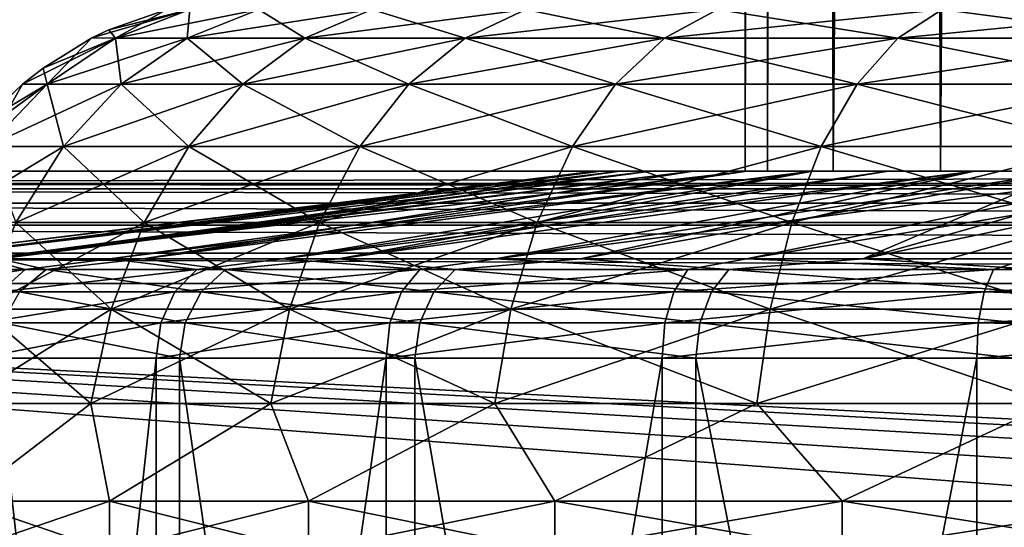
# Model space of a CAD drawing. Header units: metres. Extents: x -109 to 109, y -917 to 389.
# Tile 477 of 656: x -20.24 to -10.41, y -393.55 to -388.49. Entities that reach past the tile are written whole.
import ezdxf

# ---------------------------------------------------------------- set-up
doc = ezdxf.new("R2010")
doc.units = ezdxf.units.M
doc.layers.add('solid_24503124_XXX_01_SW0001', color=7, linetype='CONTINUOUS')
doc.layers.add('solid_24503124_XXX_01_SW0001_01', color=7, linetype='CONTINUOUS')

msp = doc.modelspace()

# ---------------------------------------------------------------- linework, layer by layer
at = {"layer": 'solid_24503124_XXX_01_SW0001'}
for points in [[(-12.778644, -390, 2.388729), (-12.778644, -103, 2.388729), (-13, -103)], [(-13, -390), (-13, -103), (-12.778631, -103, -2.388798)], [(-13, -390), (-12.778644, -390, 2.388729), (-13, -103)], [(-12.778631, -390, -2.388798), (-13, -390), (-12.778631, -103, -2.388798)], [(-12.122123, -390, 4.696183), (-12.122123, -103, 4.696183), (-12.778644, -103, 2.388729)], [(-12.778644, -390, 2.388729), (-12.122123, -390, 4.696183), (-12.778644, -103, 2.388729)], [(-12.778631, -390, -2.388798), (-12.778631, -103, -2.388798), (-12.122127, -103, -4.696173)], [(-12.122127, -390, -4.696173), (-12.778631, -390, -2.388798), (-12.122127, -103, -4.696173)], [(-12.122127, -390, -4.696173), (-12.122127, -103, -4.696173), (-11.052748, -103, -6.843723)], [(-11.473624, -296.272949, -6.11195), (-12.122127, -390, -4.696173), (-11.052748, -103, -6.843723)], [(-11.052835, -390, 6.84358), (-11.052835, -103, 6.84358), (-12.122123, -103, 4.696183)], [(-12.122123, -390, 4.696183), (-11.052835, -390, 6.84358), (-12.122123, -103, 4.696183)], [(-9.607066, -390, 8.758096), (-9.607066, -103, 8.758096), (-11.052835, -103, 6.84358)], [(-11.052835, -390, 6.84358), (-9.607066, -390, 8.758096), (-11.052835, -103, 6.84358)], [(-11.473624, -296.272949, -6.11195), (-11.47366, -297.726196, -6.111883), (-12.122127, -390, -4.696173)], [(-11.47366, -297.726196, -6.111883), (-11.343562, -299.22879, -6.350087), (-12.122127, -390, -4.696173)], [(-11.343562, -299.22879, -6.350087), (-11.052748, -390, -6.843724), (-12.122127, -390, -4.696173)], [(-11.343562, -299.22879, -6.350087), (-11.03705, -300.881042, -6.869026), (-11.052748, -390, -6.843724)], [(-11.03705, -300.881042, -6.869026), (-10.467466, -302.712097, -7.709224), (-11.052748, -390, -6.843724)], [(-10.467466, -302.712097, -7.709224), (-9.607092, -390, -8.758067), (-11.052748, -390, -6.843724)], [(-10.467466, -302.712097, -7.709224), (-9.582508, -304.571625, -8.784961), (-9.607092, -390, -8.758067)], [(-18.544579, -388.387451, -403.187164), (-19.524466, -388.669891, -400.25), (-19.355879, -388.588531, -400.25)], [(-19.286694, -388.671234, -403.304718), (-19.524466, -388.669891, -400.25), (-18.544579, -388.387451, -403.187164)], [(-19.286694, -388.671234, -397.195282), (-18.77466, -388.387177, -400.25), (-19.355879, -388.588531, -400.25)], [(-18.544579, -388.387451, -403.187164), (-19.355879, -388.588531, -400.25), (-18.77466, -388.387177, -400.25)], [(-19.286694, -388.671234, -397.195282), (-18.544579, -388.387451, -397.312836), (-18.77466, -388.387177, -400.25)], [(-19.286694, -388.671234, -397.195282), (-18.571381, -388.671234, -394.21579), (-18.544579, -388.387451, -397.312836)], [(-19.286694, -388.671234, -403.304718), (-18.544579, -388.387451, -403.187164), (-17.856789, -388.387451, -406.052032)], [(-18.571381, -388.671234, -406.28421), (-19.286694, -388.671234, -403.304718), (-17.856789, -388.387451, -406.052032)], [(-18.571381, -388.671234, -394.21579), (-17.856789, -388.387451, -394.447968), (-18.544579, -388.387451, -397.312836)], [(-18.571381, -388.671234, -394.21579), (-17.398777, -388.671234, -391.384888), (-17.856789, -388.387451, -394.447968)], [(-18.571381, -388.671234, -406.28421), (-17.856789, -388.387451, -406.052032), (-16.729305, -388.387451, -408.774017)], [(-17.398777, -388.671234, -409.115112), (-18.571381, -388.671234, -406.28421), (-16.729305, -388.387451, -408.774017)], [(-17.398777, -388.671234, -391.384888), (-16.729305, -388.387451, -391.725983), (-17.856789, -388.387451, -394.447968)], [(-17.398777, -388.671234, -391.384888), (-15.79776, -388.671234, -388.772247), (-16.729305, -388.387451, -391.725983)], [(-17.398777, -388.671234, -409.115112), (-16.729305, -388.387451, -408.774017), (-15.189892, -388.387451, -411.286102)], [(-15.79776, -388.671234, -411.727753), (-17.398777, -388.671234, -409.115112), (-15.189892, -388.387451, -411.286102)], [(-15.79776, -388.671234, -388.772247), (-15.189892, -388.387451, -389.213898), (-16.729305, -388.387451, -391.725983)], [(-15.79776, -388.671234, -388.772247), (-13.807748, -388.671234, -386.442261), (-15.189892, -388.387451, -389.213898)], [(-15.79776, -388.671234, -411.727753), (-15.189892, -388.387451, -411.286102), (-13.276452, -388.387451, -413.526459)], [(-13.807748, -388.671234, -414.057739), (-15.79776, -388.671234, -411.727753), (-13.276452, -388.387451, -413.526459)], [(-13.807748, -388.671234, -386.442261), (-13.276452, -388.387451, -386.973541), (-15.189892, -388.387451, -389.213898)], [(-13.807748, -388.671234, -386.442261), (-11.477744, -388.671234, -384.45224), (-13.276452, -388.387451, -386.973541)], [(-13.807748, -388.671234, -414.057739), (-13.276452, -388.387451, -413.526459), (-11.036102, -388.387451, -415.43988)], [(-11.477744, -388.671234, -416.04776), (-13.807748, -388.671234, -414.057739), (-11.036102, -388.387451, -415.43988)], [(-11.477744, -388.671234, -384.45224), (-11.036102, -388.387451, -385.06012), (-13.276452, -388.387451, -386.973541)], [(-11.477744, -388.671234, -384.45224), (-8.86512, -388.671234, -382.851227), (-11.036102, -388.387451, -385.06012)], [(-11.477744, -388.671234, -416.04776), (-11.036102, -388.387451, -415.43988), (-8.524007, -388.387451, -416.979309)], [(-8.86512, -388.671234, -417.648773), (-11.477744, -388.671234, -416.04776), (-8.524007, -388.387451, -416.979309)], [(-8.86512, -388.671234, -382.851227), (-8.524007, -388.387451, -383.520691), (-11.036102, -388.387451, -385.06012)], [(-19.286694, -388.671234, -403.304718), (-20.216089, -389.130005, -400.25), (-20.011101, -388.970428, -400.25)], [(-19.97073, -389.132996, -403.413055), (-20.216089, -389.130005, -400.25), (-19.286694, -388.671234, -403.304718)], [(-19.97073, -389.132996, -397.086945), (-19.524466, -388.669891, -400.25), (-20.011101, -388.970428, -400.25)], [(-19.286694, -388.671234, -403.304718), (-20.011101, -388.970428, -400.25), (-19.524466, -388.669891, -400.25)], [(-19.97073, -389.132996, -397.086945), (-19.286694, -388.671234, -397.195282), (-19.524466, -388.669891, -400.25)], [(-19.97073, -389.132996, -397.086945), (-19.230047, -389.132996, -394.00177), (-19.286694, -388.671234, -397.195282)], [(-19.97073, -389.132996, -403.413055), (-19.286694, -388.671234, -403.304718), (-18.571381, -388.671234, -406.28421)], [(-19.230047, -389.132996, -406.49823), (-19.97073, -389.132996, -403.413055), (-18.571381, -388.671234, -406.28421)], [(-19.524466, -388.669891, -400.25), (-19.286694, -388.671234, -397.195282), (-19.355879, -388.588531, -400.25)], [(-19.230047, -389.132996, -394.00177), (-18.571381, -388.671234, -394.21579), (-19.286694, -388.671234, -397.195282)], [(-19.230047, -389.132996, -394.00177), (-18.015856, -389.132996, -391.070465), (-18.571381, -388.671234, -394.21579)], [(-19.230047, -389.132996, -406.49823), (-18.571381, -388.671234, -406.28421), (-17.398777, -388.671234, -409.115112)], [(-18.015856, -389.132996, -409.429535), (-19.230047, -389.132996, -406.49823), (-17.398777, -388.671234, -409.115112)], [(-18.015856, -389.132996, -391.070465), (-17.398777, -388.671234, -391.384888), (-18.571381, -388.671234, -394.21579)], [(-18.015856, -389.132996, -391.070465), (-16.358055, -389.132996, -388.365173), (-17.398777, -388.671234, -391.384888)], [(-18.015856, -389.132996, -409.429535), (-17.398777, -388.671234, -409.115112), (-15.79776, -388.671234, -411.727753)], [(-16.358055, -389.132996, -412.134827), (-18.015856, -389.132996, -409.429535), (-15.79776, -388.671234, -411.727753)], [(-16.358055, -389.132996, -388.365173), (-15.79776, -388.671234, -388.772247), (-17.398777, -388.671234, -391.384888)], [(-16.358055, -389.132996, -388.365173), (-14.297464, -389.132996, -385.952545), (-15.79776, -388.671234, -388.772247)], [(-16.358055, -389.132996, -412.134827), (-15.79776, -388.671234, -411.727753), (-13.807748, -388.671234, -414.057739)], [(-14.297464, -389.132996, -414.547455), (-16.358055, -389.132996, -412.134827), (-13.807748, -388.671234, -414.057739)], [(-14.297464, -389.132996, -385.952545), (-13.807748, -388.671234, -386.442261), (-15.79776, -388.671234, -388.772247)], [(-14.297464, -389.132996, -385.952545), (-11.884823, -389.132996, -383.891937), (-13.807748, -388.671234, -386.442261)], [(-14.297464, -389.132996, -414.547455), (-13.807748, -388.671234, -414.057739), (-11.477744, -388.671234, -416.04776)], [(-11.884823, -389.132996, -416.608063), (-14.297464, -389.132996, -414.547455), (-11.477744, -388.671234, -416.04776)], [(-11.884823, -389.132996, -383.891937), (-11.477744, -388.671234, -384.45224), (-13.807748, -388.671234, -386.442261)], [(-11.884823, -389.132996, -383.891937), (-9.179537, -389.132996, -382.234131), (-11.477744, -388.671234, -384.45224)], [(-11.884823, -389.132996, -416.608063), (-11.477744, -388.671234, -416.04776), (-8.86512, -388.671234, -417.648773)], [(-9.179537, -389.132996, -418.265869), (-11.884823, -389.132996, -416.608063), (-8.86512, -388.671234, -417.648773)], [(-9.179537, -389.132996, -382.234131), (-8.86512, -388.671234, -382.851227), (-11.477744, -388.671234, -384.45224)], [(-20.216089, -389.130005, -400.25), (-19.97073, -389.132996, -397.086945), (-20.011101, -388.970428, -400.25)], [(-19.97073, -389.132996, -403.413055), (-20.823355, -389.750671, -400.25), (-20.627592, -389.522614, -400.25)], [(-20.570349, -389.754913, -403.508026), (-20.823355, -389.750671, -400.25), (-19.97073, -389.132996, -403.413055)], [(-20.570349, -389.754913, -396.991974), (-20.216089, -389.130005, -400.25), (-20.627592, -389.522614, -400.25)], [(-19.97073, -389.132996, -403.413055), (-20.627592, -389.522614, -400.25), (-20.216089, -389.130005, -400.25)], [(-20.570349, -389.754913, -396.991974), (-19.97073, -389.132996, -397.086945), (-20.216089, -389.130005, -400.25)], [(-20.570349, -389.754913, -396.991974), (-19.807426, -389.754913, -393.814178), (-19.97073, -389.132996, -397.086945)], [(-20.570349, -389.754913, -403.508026), (-19.97073, -389.132996, -403.413055), (-19.230047, -389.132996, -406.49823)], [(-19.807426, -389.754913, -406.685822), (-20.570349, -389.754913, -403.508026), (-19.230047, -389.132996, -406.49823)], [(-19.807426, -389.754913, -393.814178), (-19.230047, -389.132996, -394.00177), (-19.97073, -389.132996, -397.086945)], [(-19.807426, -389.754913, -393.814178), (-18.55678, -389.754913, -390.794861), (-19.230047, -389.132996, -394.00177)], [(-19.807426, -389.754913, -406.685822), (-19.230047, -389.132996, -406.49823), (-18.015856, -389.132996, -409.429535)], [(-18.55678, -389.754913, -409.705139), (-19.807426, -389.754913, -406.685822), (-18.015856, -389.132996, -409.429535)], [(-18.55678, -389.754913, -390.794861), (-18.015856, -389.132996, -391.070465), (-19.230047, -389.132996, -394.00177)], [(-18.55678, -389.754913, -390.794861), (-16.849203, -389.754913, -388.008331), (-18.015856, -389.132996, -391.070465)], [(-18.55678, -389.754913, -409.705139), (-18.015856, -389.132996, -409.429535), (-16.358055, -389.132996, -412.134827)], [(-16.849203, -389.754913, -412.491669), (-18.55678, -389.754913, -409.705139), (-16.358055, -389.132996, -412.134827)], [(-16.849203, -389.754913, -388.008331), (-16.358055, -389.132996, -388.365173), (-18.015856, -389.132996, -391.070465)], [(-16.849203, -389.754913, -388.008331), (-14.726744, -389.754913, -385.523254), (-16.358055, -389.132996, -388.365173)], [(-16.849203, -389.754913, -412.491669), (-16.358055, -389.132996, -412.134827), (-14.297464, -389.132996, -414.547455)], [(-14.726744, -389.754913, -414.976746), (-16.849203, -389.754913, -412.491669), (-14.297464, -389.132996, -414.547455)], [(-14.726744, -389.754913, -385.523254), (-14.297464, -389.132996, -385.952545), (-16.358055, -389.132996, -388.365173)], [(-14.726744, -389.754913, -385.523254), (-12.241663, -389.754913, -383.400787), (-14.297464, -389.132996, -385.952545)], [(-14.726744, -389.754913, -414.976746), (-14.297464, -389.132996, -414.547455), (-11.884823, -389.132996, -416.608063)], [(-12.241663, -389.754913, -417.099213), (-14.726744, -389.754913, -414.976746), (-11.884823, -389.132996, -416.608063)], [(-12.241663, -389.754913, -383.400787), (-11.884823, -389.132996, -383.891937), (-14.297464, -389.132996, -385.952545)], [(-12.241663, -389.754913, -383.400787), (-9.455152, -389.754913, -381.693207), (-11.884823, -389.132996, -383.891937)], [(-12.241663, -389.754913, -417.099213), (-11.884823, -389.132996, -416.608063), (-9.179537, -389.132996, -418.265869)], [(-9.455152, -389.754913, -418.806793), (-12.241663, -389.754913, -417.099213), (-9.179537, -389.132996, -418.265869)], [(-9.455152, -389.754913, -381.693207), (-9.179537, -389.132996, -382.234131), (-11.884823, -389.132996, -383.891937)], [(-21.06246, -390.513031, -403.585968), (-20.570349, -389.754913, -403.508026), (-19.807426, -389.754913, -406.685822)], [(-20.281286, -390.513031, -406.839783), (-21.06246, -390.513031, -403.585968), (-19.807426, -389.754913, -406.685822)], [(-20.281286, -390.513031, -393.660217), (-19.807426, -389.754913, -393.814178), (-20.570349, -389.754913, -396.991974)], [(-20.281286, -390.513031, -393.660217), (-19.000719, -390.513031, -390.568665), (-19.807426, -389.754913, -393.814178)], [(-20.281286, -390.513031, -406.839783), (-19.807426, -389.754913, -406.685822), (-18.55678, -389.754913, -409.705139)], [(-19.000719, -390.513031, -409.931335), (-20.281286, -390.513031, -406.839783), (-18.55678, -389.754913, -409.705139)], [(-19.000719, -390.513031, -390.568665), (-18.55678, -389.754913, -390.794861), (-19.807426, -389.754913, -393.814178)], [(-19.000719, -390.513031, -390.568665), (-17.252293, -390.513031, -387.715485), (-18.55678, -389.754913, -390.794861)], [(-19.000719, -390.513031, -409.931335), (-18.55678, -389.754913, -409.705139), (-16.849203, -389.754913, -412.491669)], [(-17.252293, -390.513031, -412.784515), (-19.000719, -390.513031, -409.931335), (-16.849203, -389.754913, -412.491669)], [(-17.252293, -390.513031, -387.715485), (-16.849203, -389.754913, -388.008331), (-18.55678, -389.754913, -390.794861)], [(-17.252293, -390.513031, -387.715485), (-15.079056, -390.513031, -385.170929), (-16.849203, -389.754913, -388.008331)], [(-17.252293, -390.513031, -412.784515), (-16.849203, -389.754913, -412.491669), (-14.726744, -389.754913, -414.976746)], [(-15.079056, -390.513031, -415.329071), (-17.252293, -390.513031, -412.784515), (-14.726744, -389.754913, -414.976746)], [(-15.079056, -390.513031, -385.170929), (-14.726744, -389.754913, -385.523254), (-16.849203, -389.754913, -388.008331)], [(-15.079056, -390.513031, -385.170929), (-12.534524, -390.513031, -382.997711), (-14.726744, -389.754913, -385.523254)], [(-15.079056, -390.513031, -415.329071), (-14.726744, -389.754913, -414.976746), (-12.241663, -389.754913, -417.099213)], [(-12.534524, -390.513031, -417.502289), (-15.079056, -390.513031, -415.329071), (-12.241663, -389.754913, -417.099213)], [(-12.534524, -390.513031, -382.997711), (-12.241663, -389.754913, -383.400787), (-14.726744, -389.754913, -385.523254)], [(-12.534524, -390.513031, -382.997711), (-9.68135, -390.513031, -381.249268), (-12.241663, -389.754913, -383.400787)], [(-12.534524, -390.513031, -417.502289), (-12.241663, -389.754913, -417.099213), (-9.455152, -389.754913, -418.806793)], [(-9.68135, -390.513031, -419.250732), (-12.534524, -390.513031, -417.502289), (-9.455152, -389.754913, -418.806793)], [(-9.68135, -390.513031, -381.249268), (-9.455152, -389.754913, -381.693207), (-12.241663, -389.754913, -383.400787)], [(-21.62187, -390.874451), (-14.5, -390), (-14.438147, -390, -1.337806)], [(-21.326988, -390.874451, 3.558764), (-14.5, -390), (-21.62187, -390.874451)], [(-21.364691, -390.874451, -3.324939), (-21.62187, -390.874451), (-14.438147, -390, -1.337806)], [(-21.364691, -390.874451, -3.324939), (-14.438147, -390, -1.337806), (-14.2531, -390, -2.664377)], [(-21.364691, -390.874451, -3.324939), (-14.2531, -390, -2.664377), (-13.946422, -390, -3.968267)], [(-20.599274, -390.874451, -6.570782), (-21.364691, -390.874451, -3.324939), (-13.946422, -390, -3.968267)], [(-21.326988, -390.874451, 3.558764), (-14.2531, -390, 2.664377), (-14.438147, -390, 1.337806)], [(-21.326988, -390.874451, 3.558764), (-20.450352, -390.874451, 7.020565), (-14.2531, -390, 2.664377)], [(-21.326988, -390.874451, 3.558764), (-14.438147, -390, 1.337806), (-14.5, -390)], [(-20.599274, -390.874451, -6.570782), (-13.946422, -390, -3.968267), (-13.520883, -390, -5.237909)], [(-20.599274, -390.874451, -6.570782), (-13.520883, -390, -5.237909), (-12.97987, -390, -6.463196)], [(-19.343826, -390.874451, -9.660313), (-20.599274, -390.874451, -6.570782), (-12.97987, -390, -6.463196)], [(-20.450352, -390.874451, 7.020565), (-13.520883, -390, 5.237909), (-13.946422, -390, 3.968267)], [(-20.450352, -390.874451, 7.020565), (-19.015888, -390.874451, 10.290833), (-13.520883, -390, 5.237909)], [(-20.450352, -390.874451, 7.020565), (-13.946422, -390, 3.968267), (-14.2531, -390, 2.664377)], [(-19.343826, -390.874451, -9.660313), (-12.97987, -390, -6.463196), (-12.328083, -390, -7.633345)], [(-17.628214, -390.874451, -12.520038), (-19.343826, -390.874451, -9.660313), (-12.328083, -390, -7.633345)], [(-19.015888, -390.874451, 10.290833), (-12.328083, -390, 7.633345), (-12.97987, -390, 6.463196)], [(-19.015888, -390.874451, 10.290833), (-17.062716, -390.874451, 13.280398), (-12.328083, -390, 7.633345)], [(-19.015888, -390.874451, 10.290833), (-12.97987, -390, 6.463196), (-13.520883, -390, 5.237909)], [(-17.628214, -390.874451, -12.520038), (-12.328083, -390, -7.633345), (-11.571253, -390, -8.738198)], [(-17.628214, -390.874451, -12.520038), (-11.571253, -390, -8.738198), (-10.715581, -390, -9.768641)], [(-15.49325, -390.874451, -15.081924), (-17.628214, -390.874451, -12.520038), (-10.715581, -390, -9.768641)], [(-17.062716, -390.874451, 13.280398), (-10.715581, -390, 9.768641), (-11.571253, -390, 8.738198)], [(-17.062716, -390.874451, 13.280398), (-14.644117, -390.874451, 15.907704), (-10.715581, -390, 9.768641)], [(-17.062716, -390.874451, 13.280398), (-11.571253, -390, 8.738198), (-12.328083, -390, 7.633345)], [(-15.49325, -390.874451, -15.081924), (-10.715581, -390, -9.768641), (-9.768631, -390, -10.715567)], [(-15.49325, -390.874451, -15.081924), (-9.768631, -390, -10.715567), (-8.738192, -390, -11.571257)], [(-12.989698, -390.874451, -17.285049), (-15.49325, -390.874451, -15.081924), (-8.738192, -390, -11.571257)], [(-14.644117, -390.874451, 15.907704), (-9.768631, -390, 10.715567), (-10.715581, -390, 9.768641)], [(-14.644117, -390.874451, 15.907704), (-11.826062, -390.874451, 18.101091), (-9.768631, -390, 10.715567)], [(-14.5, -390), (-13, -390), (-12.778631, -390, -2.388798)], [(-14.5, -390), (-14.438147, -390, 1.337806), (-13, -390)], [(-14.438147, -390, -1.337806), (-14.5, -390), (-12.778631, -390, -2.388798)], [(-14.438147, -390, 1.337806), (-12.778644, -390, 2.388729), (-13, -390)], [(-14.438147, -390, 1.337806), (-14.2531, -390, 2.664377), (-12.778644, -390, 2.388729)], [(-14.2531, -390, -2.664377), (-14.438147, -390, -1.337806), (-12.778631, -390, -2.388798)], [(-14.2531, -390, 2.664377), (-13.946422, -390, 3.968267), (-12.778644, -390, 2.388729)], [(-14.2531, -390, -2.664377), (-12.778631, -390, -2.388798), (-12.122127, -390, -4.696173)], [(-13.946422, -390, -3.968267), (-14.2531, -390, -2.664377), (-12.122127, -390, -4.696173)], [(-13.946422, -390, 3.968267), (-12.122123, -390, 4.696183), (-12.778644, -390, 2.388729)], [(-13.946422, -390, 3.968267), (-13.520883, -390, 5.237909), (-12.122123, -390, 4.696183)], [(-13.520883, -390, -5.237909), (-13.946422, -390, -3.968267), (-12.122127, -390, -4.696173)], [(-13.520883, -390, 5.237909), (-12.97987, -390, 6.463196), (-12.122123, -390, 4.696183)], [(-13.520883, -390, -5.237909), (-12.122127, -390, -4.696173), (-11.052748, -390, -6.843724)], [(-12.97987, -390, -6.463196), (-13.520883, -390, -5.237909), (-11.052748, -390, -6.843724)], [(-12.989698, -390.874451, -17.285049), (-8.738192, -390, -11.571257), (-7.633059, -390, -12.328273)], [(-10.177149, -390.874451, -19.076973), (-12.989698, -390.874451, -17.285049), (-7.633059, -390, -12.328273)], [(-12.97987, -390, 6.463196), (-11.052835, -390, 6.84358), (-12.122123, -390, 4.696183)], [(-12.97987, -390, 6.463196), (-12.328083, -390, 7.633345), (-11.052835, -390, 6.84358)], [(-12.328083, -390, -7.633345), (-12.97987, -390, -6.463196), (-11.052748, -390, -6.843724)], [(-12.328083, -390, 7.633345), (-11.571253, -390, 8.738198), (-11.052835, -390, 6.84358)], [(-12.328083, -390, -7.633345), (-11.052748, -390, -6.843724), (-9.607092, -390, -8.758067)], [(-11.571253, -390, -8.738198), (-12.328083, -390, -7.633345), (-9.607092, -390, -8.758067)], [(-11.826062, -390.874451, 18.101091), (-7.633059, -390, 12.328273), (-8.738192, -390, 11.571257)], [(-11.826062, -390.874451, 18.101091), (-8.685424, -390.874451, 19.800724), (-7.633059, -390, 12.328273)], [(-11.826062, -390.874451, 18.101091), (-8.738192, -390, 11.571257), (-9.768631, -390, 10.715567)], [(-11.571253, -390, 8.738198), (-9.607066, -390, 8.758096), (-11.052835, -390, 6.84358)], [(-11.571253, -390, 8.738198), (-10.715581, -390, 9.768641), (-9.607066, -390, 8.758096)], [(-10.715581, -390, -9.768641), (-11.571253, -390, -8.738198), (-9.607092, -390, -8.758067)], [(-10.715581, -390, 9.768641), (-7.834294, -390, 10.374181), (-9.607066, -390, 8.758096)], [(-10.715581, -390, 9.768641), (-9.768631, -390, 10.715567), (-7.834294, -390, 10.374181)], [(-10.715581, -390, -9.768641), (-9.607092, -390, -8.758067), (-7.834121, -390, -10.374312)], [(-9.768631, -390, -10.715567), (-10.715581, -390, -9.768641), (-7.834121, -390, -10.374312)], [(-20.633377, -391.378204, -393.545807), (-19.33058, -391.378204, -390.400574), (-20.281286, -390.513031, -393.660217)], [(-20.633377, -391.378204, -406.954193), (-20.281286, -390.513031, -406.839783), (-19.000719, -390.513031, -409.931335)], [(-19.33058, -391.378204, -410.099426), (-20.633377, -391.378204, -406.954193), (-19.000719, -390.513031, -409.931335)], [(-19.33058, -391.378204, -390.400574), (-19.000719, -390.513031, -390.568665), (-20.281286, -390.513031, -393.660217)], [(-19.33058, -391.378204, -390.400574), (-17.5518, -391.378204, -387.497864), (-19.000719, -390.513031, -390.568665)], [(-19.33058, -391.378204, -410.099426), (-19.000719, -390.513031, -409.931335), (-17.252293, -390.513031, -412.784515)], [(-17.5518, -391.378204, -413.002136), (-19.33058, -391.378204, -410.099426), (-17.252293, -390.513031, -412.784515)], [(-17.5518, -391.378204, -387.497864), (-17.252293, -390.513031, -387.715485), (-19.000719, -390.513031, -390.568665)], [(-17.5518, -391.378204, -387.497864), (-15.340836, -391.378204, -384.90918), (-17.252293, -390.513031, -387.715485)], [(-17.5518, -391.378204, -413.002136), (-17.252293, -390.513031, -412.784515), (-15.079056, -390.513031, -415.329071)], [(-15.340836, -391.378204, -415.59082), (-17.5518, -391.378204, -413.002136), (-15.079056, -390.513031, -415.329071)], [(-15.340836, -391.378204, -384.90918), (-15.079056, -390.513031, -385.170929), (-17.252293, -390.513031, -387.715485)], [(-15.340836, -391.378204, -384.90918), (-12.752129, -391.378204, -382.698212), (-15.079056, -390.513031, -385.170929)], [(-15.340836, -391.378204, -415.59082), (-15.079056, -390.513031, -415.329071), (-12.534524, -390.513031, -417.502289)], [(-12.752129, -391.378204, -417.801788), (-15.340836, -391.378204, -415.59082), (-12.534524, -390.513031, -417.502289)], [(-12.752129, -391.378204, -382.698212), (-12.534524, -390.513031, -382.997711), (-15.079056, -390.513031, -385.170929)], [(-12.752129, -391.378204, -382.698212), (-9.849422, -391.378204, -380.919434), (-12.534524, -390.513031, -382.997711)], [(-12.752129, -391.378204, -417.801788), (-12.534524, -390.513031, -417.502289), (-9.68135, -390.513031, -419.250732)], [(-9.849422, -391.378204, -419.580566), (-12.752129, -391.378204, -417.801788), (-9.68135, -390.513031, -419.250732)], [(-9.849422, -391.378204, -380.919434), (-9.68135, -390.513031, -381.249268), (-12.534524, -390.513031, -382.997711)], [(-36.877968, -390.816681, 80.047859), (36.877968, -391.122345, 80), (-36.877968, -391.122345, 80)], [(-21.345058, -390.981689, -5.181556), (-20.599274, -390.874451, -6.570782), (-20.190117, -390.981689, -8.649812)], [(-19.980747, -390.981689, 9.123035), (-20.450352, -390.874451, 7.020565), (-21.217072, -390.981689, 5.682949)], [(-20.190117, -390.981689, -8.649812), (-20.599274, -390.874451, -6.570782), (-19.343826, -390.874451, -9.660313)], [(-19.980747, -390.981689, 9.123035), (-19.015888, -390.874451, 10.290833), (-20.450352, -390.874451, 7.020565)], [(-20.190117, -390.981689, -8.649812), (-19.343826, -390.874451, -9.660313), (-18.475969, -390.981689, -11.878494)], [(-18.191017, -390.981689, 12.310441), (-19.015888, -390.874451, 10.290833), (-19.980747, -390.981689, 9.123035)], [(-18.475969, -390.981689, -11.878494), (-19.343826, -390.874451, -9.660313), (-17.628214, -390.874451, -12.520038)], [(-18.191017, -390.981689, 12.310441), (-17.062716, -390.874451, 13.280398), (-19.015888, -390.874451, 10.290833)], [(-18.475969, -390.981689, -11.878494), (-17.628214, -390.874451, -12.520038), (-16.250092, -390.981689, -14.778178)], [(-15.897449, -390.981689, 15.156885), (-17.062716, -390.874451, 13.280398), (-18.191017, -390.981689, 12.310441)], [(-16.250092, -390.981689, -14.778178), (-17.628214, -390.874451, -12.520038), (-15.49325, -390.874451, -15.081924)], [(-15.897449, -390.981689, 15.156885), (-14.644117, -390.874451, 15.907704), (-17.062716, -390.874451, 13.280398)], [(-16.250092, -390.981689, -14.778178), (-15.49325, -390.874451, -15.081924), (-13.574138, -390.981689, -17.268551)], [(-13.16357, -390.981689, 17.583529), (-14.644117, -390.874451, 15.907704), (-15.897449, -390.981689, 15.156885)], [(-13.574138, -390.981689, -17.268551), (-15.49325, -390.874451, -15.081924), (-12.989698, -390.874451, -17.285049)], [(-13.16357, -390.981689, 17.583529), (-11.826062, -390.874451, 18.101091), (-14.644117, -390.874451, 15.907704)], [(-13.574138, -390.981689, -17.268551), (-12.989698, -390.874451, -17.285049), (-10.52222, -390.981689, -19.280638)], [(-10.065101, -390.981689, 19.523161), (-11.826062, -390.874451, 18.101091), (-13.16357, -390.981689, 17.583529)], [(-10.52222, -390.981689, -19.280638), (-12.989698, -390.874451, -17.285049), (-10.177149, -390.874451, -19.076973)], [(-10.065101, -390.981689, 19.523161), (-8.685424, -390.874451, 19.800724), (-11.826062, -390.874451, 18.101091)], [(-10.52222, -390.981689, -19.280638), (-10.177149, -390.874451, -19.076973), (-7.122597, -390.874451, -20.415039)], [(-7.178302, -390.981689, -20.758898), (-10.52222, -390.981689, -19.280638), (-7.122597, -390.874451, -20.415039)], [(-20.190117, -390.981689, -8.649812), (-20.437523, -391.204102, -8.792782), (-21.6136, -391.204102, -5.278039)], [(-21.345058, -390.981689, -5.181556), (-20.190117, -390.981689, -8.649812), (-21.6136, -391.204102, -5.278039)], [(-19.980747, -390.981689, 9.123035), (-21.217072, -390.981689, 5.682949), (-20.245541, -391.204102, 9.226238)], [(-18.475969, -390.981689, -11.878494), (-18.694298, -391.204102, -12.063522), (-20.437523, -391.204102, -8.792782)], [(-20.190117, -390.981689, -8.649812), (-18.475969, -390.981689, -11.878494), (-20.437523, -391.204102, -8.792782)], [(-19.980747, -390.981689, 9.123035), (-20.245541, -391.204102, 9.226238), (-18.433023, -391.204102, 12.459094)], [(-18.191017, -390.981689, 12.310441), (-19.980747, -390.981689, 9.123035), (-18.433023, -391.204102, 12.459094)], [(-16.250092, -390.981689, -14.778178), (-16.432301, -391.204102, -14.999496), (-18.694298, -391.204102, -12.063522)], [(-18.475969, -390.981689, -11.878494), (-16.250092, -390.981689, -14.778178), (-18.694298, -391.204102, -12.063522)], [(-18.191017, -390.981689, 12.310441), (-18.433023, -391.204102, 12.459094), (-16.108982, -391.204102, 15.346206)], [(-15.897449, -390.981689, 15.156885), (-18.191017, -390.981689, 12.310441), (-16.108982, -391.204102, 15.346206)], [(-13.574138, -390.981689, -17.268551), (-13.7143, -391.204102, -17.519228), (-16.432301, -391.204102, -14.999496)], [(-16.250092, -390.981689, -14.778178), (-13.574138, -390.981689, -17.268551), (-16.432301, -391.204102, -14.999496)], [(-15.897449, -390.981689, 15.156885), (-16.108982, -391.204102, 15.346206), (-13.337913, -391.204102, 17.807455)], [(-13.16357, -390.981689, 17.583529), (-15.897449, -390.981689, 15.156885), (-13.337913, -391.204102, 17.807455)], [(-10.52222, -390.981689, -19.280638), (-10.615723, -391.204102, -19.552795), (-13.7143, -391.204102, -17.519228)], [(-13.574138, -390.981689, -17.268551), (-10.52222, -390.981689, -19.280638), (-13.7143, -391.204102, -17.519228)], [(-13.16357, -390.981689, 17.583529), (-13.337913, -391.204102, 17.807455), (-10.196712, -391.204102, 19.77454)], [(-10.065101, -390.981689, 19.523161), (-13.16357, -390.981689, 17.583529), (-10.196712, -391.204102, 19.77454)], [(-7.178302, -390.981689, -20.758898), (-7.206511, -391.105164, -20.942554), (-10.615723, -391.204102, -19.552795)], [(-10.52222, -390.981689, -19.280638), (-7.178302, -390.981689, -20.758898), (-10.615723, -391.204102, -19.552795)], [(-36.877968, -391.122345, 80), (0, -393, 80), (-0.783683, -393.044006, 80)], [(-36.877968, -391.122345, 80), (36.877968, -391.122345, 80), (0, -393, 80)], [(-36.877968, -391.122345, 80), (-0.783683, -393.044006, 80), (-1.557671, -393.175507, 80)], [(-36.877968, -391.122345, 80), (-1.557671, -393.175507, 80), (-2.312017, -393.392853, 80)], [(-36.877968, -391.122345, 80), (-2.312017, -393.392853, 80), (-3.037124, -393.693176, 80)], [(-36.877968, -391.122345, 80), (-3.037124, -393.693176, 80), (-36.877968, -408.877655, 80)], [(-7.206511, -391.105164, -20.942554), (-7.234003, -391.322052, -21.134729), (-10.615723, -391.204102, -19.552795)], [(-18.694298, -391.204102, -12.063522), (-18.836098, -391.512726, -12.187564), (-20.598978, -391.512726, -8.889173)], [(-20.437523, -391.204102, -8.792782), (-18.694298, -391.204102, -12.063522), (-20.598978, -391.512726, -8.889173)], [(-20.245541, -391.204102, 9.226238), (-20.420031, -391.512726, 9.29288), (-18.592573, -391.512726, 12.555936)], [(-18.433023, -391.204102, 12.459094), (-20.245541, -391.204102, 9.226238), (-18.592573, -391.512726, 12.555936)], [(-16.432301, -391.204102, -14.999496), (-16.549782, -391.512726, -15.147277), (-18.836098, -391.512726, -12.187564)], [(-18.694298, -391.204102, -12.063522), (-16.432301, -391.204102, -14.999496), (-18.836098, -391.512726, -12.187564)], [(-18.433023, -391.204102, 12.459094), (-18.592573, -391.512726, 12.555936), (-16.248447, -391.512726, 15.470076)], [(-16.108982, -391.204102, 15.346206), (-18.433023, -391.204102, 12.459094), (-16.248447, -391.512726, 15.470076)], [(-13.7143, -391.204102, -17.519228), (-13.803567, -391.512726, -17.686064), (-16.549782, -391.512726, -15.147277)], [(-16.432301, -391.204102, -14.999496), (-13.7143, -391.204102, -17.519228), (-16.549782, -391.512726, -15.147277)], [(-16.108982, -391.204102, 15.346206), (-16.248447, -391.512726, 15.470076), (-13.452796, -391.512726, 17.954319)], [(-13.337913, -391.204102, 17.807455), (-16.108982, -391.204102, 15.346206), (-13.452796, -391.512726, 17.954319)], [(-10.615723, -391.204102, -19.552795), (-10.673766, -391.512726, -19.733374), (-13.803567, -391.512726, -17.686064)], [(-13.7143, -391.204102, -17.519228), (-10.615723, -391.204102, -19.552795), (-13.803567, -391.512726, -17.686064)], [(-13.337913, -391.204102, 17.807455), (-13.452796, -391.512726, 17.954319), (-10.283305, -391.512726, 19.939632)], [(-10.196712, -391.204102, 19.77454), (-13.337913, -391.204102, 17.807455), (-10.283305, -391.512726, 19.939632)], [(-10.615723, -391.204102, -19.552795), (-7.234003, -391.322052, -21.134729), (-10.673766, -391.512726, -19.733374)], [(-7.234003, -391.322052, -21.134729), (-7.24878, -391.583221, -21.256926), (-10.673766, -391.512726, -19.733374)], [(-20.850145, -392.317078, -393.475372), (-19.533661, -392.317078, -390.297089), (-20.633377, -391.378204, -393.545807)], [(-20.850145, -392.317078, -407.024628), (-20.633377, -391.378204, -406.954193), (-19.33058, -391.378204, -410.099426)], [(-19.533661, -392.317078, -410.202911), (-20.850145, -392.317078, -407.024628), (-19.33058, -391.378204, -410.099426)], [(-19.533661, -392.317078, -390.297089), (-19.33058, -391.378204, -390.400574), (-20.633377, -391.378204, -393.545807)], [(-19.533661, -392.317078, -390.297089), (-17.736195, -392.317078, -387.363892), (-19.33058, -391.378204, -390.400574)], [(-19.533661, -392.317078, -410.202911), (-19.33058, -391.378204, -410.099426), (-17.5518, -391.378204, -413.002136)], [(-17.736195, -392.317078, -413.136108), (-19.533661, -392.317078, -410.202911), (-17.5518, -391.378204, -413.002136)], [(-17.736195, -392.317078, -387.363892), (-17.5518, -391.378204, -387.497864), (-19.33058, -391.378204, -390.400574)], [(-17.736195, -392.317078, -387.363892), (-15.502002, -392.317078, -384.747986), (-17.5518, -391.378204, -387.497864)], [(-17.736195, -392.317078, -413.136108), (-17.5518, -391.378204, -413.002136), (-15.340836, -391.378204, -415.59082)], [(-15.502002, -392.317078, -415.752014), (-17.736195, -392.317078, -413.136108), (-15.340836, -391.378204, -415.59082)], [(-15.502002, -392.317078, -384.747986), (-15.340836, -391.378204, -384.90918), (-17.5518, -391.378204, -387.497864)], [(-15.502002, -392.317078, -384.747986), (-12.886099, -392.317078, -382.513794), (-15.340836, -391.378204, -384.90918)], [(-15.502002, -392.317078, -415.752014), (-15.340836, -391.378204, -415.59082), (-12.752129, -391.378204, -417.801788)], [(-12.886099, -392.317078, -417.986206), (-15.502002, -392.317078, -415.752014), (-12.752129, -391.378204, -417.801788)], [(-12.886099, -392.317078, -382.513794), (-12.752129, -391.378204, -382.698212), (-15.340836, -391.378204, -384.90918)], [(-12.886099, -392.317078, -382.513794), (-9.952898, -392.317078, -380.716339), (-12.752129, -391.378204, -382.698212)], [(-12.886099, -392.317078, -417.986206), (-12.752129, -391.378204, -417.801788), (-9.849422, -391.378204, -419.580566)], [(-9.952898, -392.317078, -419.783661), (-12.886099, -392.317078, -417.986206), (-9.849422, -391.378204, -419.580566)], [(-9.952898, -392.317078, -380.716339), (-9.849422, -391.378204, -380.919434), (-12.752129, -391.378204, -382.698212)], [(-18.836098, -391.512726, -12.187564), (-18.882902, -391.867004, -12.234624), (-20.653482, -391.867004, -8.926572)], [(-20.598978, -391.512726, -8.889173), (-18.836098, -391.512726, -12.187564), (-20.653482, -391.867004, -8.926572)], [(-20.420031, -391.512726, 9.29288), (-20.481569, -391.867004, 9.314254), (-18.648954, -391.867004, 12.588346)], [(-18.592573, -391.512726, 12.555936), (-20.420031, -391.512726, 9.29288), (-18.648954, -391.867004, 12.588346)], [(-16.549782, -391.512726, -15.147277), (-16.587214, -391.867004, -15.202446), (-18.882902, -391.867004, -12.234624)], [(-18.836098, -391.512726, -12.187564), (-16.549782, -391.512726, -15.147277), (-18.882902, -391.867004, -12.234624)], [(-18.592573, -391.512726, 12.555936), (-18.648954, -391.867004, 12.588346), (-16.297737, -391.867004, 15.512374)], [(-16.248447, -391.512726, 15.470076), (-18.592573, -391.512726, 12.555936), (-16.297737, -391.867004, 15.512374)], [(-13.803567, -391.512726, -17.686064), (-13.830255, -391.867004, -17.747509), (-16.587214, -391.867004, -15.202446)], [(-16.549782, -391.512726, -15.147277), (-13.803567, -391.512726, -17.686064), (-16.587214, -391.867004, -15.202446)], [(-16.248447, -391.512726, 15.470076), (-16.297737, -391.867004, 15.512374), (-13.493301, -391.867004, 18.005022)], [(-13.452796, -391.512726, 17.954319), (-16.248447, -391.512726, 15.470076), (-13.493301, -391.867004, 18.005022)], [(-10.673766, -391.512726, -19.733374), (-10.688695, -391.867004, -19.799036), (-13.830255, -391.867004, -17.747509)], [(-13.803567, -391.512726, -17.686064), (-10.673766, -391.512726, -19.733374), (-13.830255, -391.867004, -17.747509)], [(-13.452796, -391.512726, 17.954319), (-13.493301, -391.867004, 18.005022), (-10.313633, -391.867004, 19.996975)], [(-10.283305, -391.512726, 19.939632), (-13.452796, -391.512726, 17.954319), (-10.313633, -391.867004, 19.996975)], [(-10.673766, -391.512726, -19.733374), (-7.24878, -391.583221, -21.256926), (-10.688695, -391.867004, -19.799036)], [(-7.24878, -391.583221, -21.256926), (-7.249827, -391.87384, -21.299999), (-10.688695, -391.867004, -19.799036)], [(-20.653482, -408.132996, -8.926572), (-20.653482, -391.867004, -8.926572), (-18.882902, -391.867004, -12.234624)], [(-18.882902, -408.132996, -12.234624), (-20.653482, -408.132996, -8.926572), (-18.882902, -391.867004, -12.234624)], [(-18.648954, -408.132996, 12.588346), (-18.648954, -391.867004, 12.588346), (-20.481569, -391.867004, 9.314254)], [(-20.481569, -408.132996, 9.314254), (-18.648954, -408.132996, 12.588346), (-20.481569, -391.867004, 9.314254)], [(-18.882902, -408.132996, -12.234624), (-18.882902, -391.867004, -12.234624), (-16.587214, -391.867004, -15.202446)], [(-16.587214, -408.132996, -15.202446), (-18.882902, -408.132996, -12.234624), (-16.587214, -391.867004, -15.202446)], [(-16.297737, -408.132996, 15.512374), (-16.297737, -391.867004, 15.512374), (-18.648954, -391.867004, 12.588346)], [(-18.648954, -408.132996, 12.588346), (-16.297737, -408.132996, 15.512374), (-18.648954, -391.867004, 12.588346)], [(-16.587214, -408.132996, -15.202446), (-16.587214, -391.867004, -15.202446), (-13.830255, -391.867004, -17.747509)], [(-13.830255, -408.132996, -17.747509), (-16.587214, -408.132996, -15.202446), (-13.830255, -391.867004, -17.747509)], [(-13.493301, -408.132996, 18.005022), (-13.493301, -391.867004, 18.005022), (-16.297737, -391.867004, 15.512374)], [(-16.297737, -408.132996, 15.512374), (-13.493301, -408.132996, 18.005022), (-16.297737, -391.867004, 15.512374)], [(-13.830255, -408.132996, -17.747509), (-13.830255, -391.867004, -17.747509), (-10.688695, -391.867004, -19.799036)], [(-10.688695, -408.132996, -19.799036), (-13.830255, -408.132996, -17.747509), (-10.688695, -391.867004, -19.799036)], [(-10.313633, -408.132996, 19.996975), (-10.313633, -391.867004, 19.996975), (-13.493301, -391.867004, 18.005022)], [(-13.493301, -408.132996, 18.005022), (-10.313633, -408.132996, 19.996975), (-13.493301, -391.867004, 18.005022)], [(-10.688695, -408.132996, -19.799036), (-10.688695, -391.867004, -19.799036), (-7.249827, -391.87384, -21.299999)], [(-10.688695, -408.132996, -19.799036), (-7.249827, -391.87384, -21.299999), (-7.249827, -408.12616, -21.299999)], [(-20.80798, -393.292511, -393.106598), (-19.533661, -392.317078, -390.297089), (-20.850145, -392.317078, -393.475372)], [(-20.80798, -393.292511, -407.393402), (-20.850145, -392.317078, -407.024628), (-19.533661, -392.317078, -410.202911)], [(-20.80798, -393.292511, -393.106598), (-19.348423, -393.292511, -389.779144), (-19.533661, -392.317078, -390.297089)], [(-19.348423, -393.292511, -410.720856), (-20.80798, -393.292511, -407.393402), (-19.533661, -392.317078, -410.202911)], [(-19.348423, -393.292511, -389.779144), (-17.736195, -392.317078, -387.363892), (-19.533661, -392.317078, -390.297089)], [(-19.348423, -393.292511, -410.720856), (-19.533661, -392.317078, -410.202911), (-17.736195, -392.317078, -413.136108)], [(-19.348423, -393.292511, -389.779144), (-17.361092, -393.292511, -386.737335), (-17.736195, -392.317078, -387.363892)], [(-17.361092, -393.292511, -413.762665), (-19.348423, -393.292511, -410.720856), (-17.736195, -392.317078, -413.136108)], [(-17.361092, -393.292511, -386.737335), (-15.502002, -392.317078, -384.747986), (-17.736195, -392.317078, -387.363892)], [(-17.361092, -393.292511, -413.762665), (-17.736195, -392.317078, -413.136108), (-15.502002, -392.317078, -415.752014)], [(-17.361092, -393.292511, -386.737335), (-14.900194, -393.292511, -384.064087), (-15.502002, -392.317078, -384.747986)], [(-14.900194, -393.292511, -416.435913), (-17.361092, -393.292511, -413.762665), (-15.502002, -392.317078, -415.752014)], [(-14.900194, -393.292511, -384.064087), (-12.886099, -392.317078, -382.513794), (-15.502002, -392.317078, -384.747986)], [(-14.900194, -393.292511, -416.435913), (-15.502002, -392.317078, -415.752014), (-12.886099, -392.317078, -417.986206)], [(-14.900194, -393.292511, -384.064087), (-12.03286, -393.292511, -381.832336), (-12.886099, -392.317078, -382.513794)], [(-12.03286, -393.292511, -418.667664), (-14.900194, -393.292511, -416.435913), (-12.886099, -392.317078, -417.986206)], [(-12.03286, -393.292511, -381.832336), (-9.952898, -392.317078, -380.716339), (-12.886099, -392.317078, -382.513794)], [(-12.03286, -393.292511, -418.667664), (-12.886099, -392.317078, -417.986206), (-9.952898, -392.317078, -419.783661)], [(-12.03286, -393.292511, -381.832336), (-8.837299, -393.292511, -380.102997), (-9.952898, -392.317078, -380.716339)], [(-8.837299, -393.292511, -420.397003), (-12.03286, -393.292511, -418.667664), (-9.952898, -392.317078, -419.783661)], [(-19.348423, -393.792511, -389.779144), (-19.348423, -393.292511, -389.779144), (-20.80798, -393.292511, -393.106598)], [(-20.80798, -393.792511, -393.106598), (-19.348423, -393.792511, -389.779144), (-20.80798, -393.292511, -393.106598)], [(-20.80798, -393.792511, -407.393402), (-20.80798, -393.292511, -407.393402), (-19.348423, -393.292511, -410.720856)], [(-19.348423, -393.792511, -410.720856), (-20.80798, -393.792511, -407.393402), (-19.348423, -393.292511, -410.720856)], [(-17.361092, -393.792511, -386.737335), (-17.361092, -393.292511, -386.737335), (-19.348423, -393.292511, -389.779144)], [(-19.348423, -393.792511, -389.779144), (-17.361092, -393.792511, -386.737335), (-19.348423, -393.292511, -389.779144)], [(-19.348423, -393.792511, -410.720856), (-19.348423, -393.292511, -410.720856), (-17.361092, -393.292511, -413.762665)], [(-17.361092, -393.792511, -413.762665), (-19.348423, -393.792511, -410.720856), (-17.361092, -393.292511, -413.762665)], [(-14.900194, -393.792511, -384.064087), (-14.900194, -393.292511, -384.064087), (-17.361092, -393.292511, -386.737335)], [(-17.361092, -393.792511, -386.737335), (-14.900194, -393.792511, -384.064087), (-17.361092, -393.292511, -386.737335)], [(-17.361092, -393.792511, -413.762665), (-17.361092, -393.292511, -413.762665), (-14.900194, -393.292511, -416.435913)], [(-14.900194, -393.792511, -416.435913), (-17.361092, -393.792511, -413.762665), (-14.900194, -393.292511, -416.435913)], [(-12.03286, -393.792511, -381.832336), (-12.03286, -393.292511, -381.832336), (-14.900194, -393.292511, -384.064087)], [(-14.900194, -393.792511, -384.064087), (-12.03286, -393.792511, -381.832336), (-14.900194, -393.292511, -384.064087)], [(-14.900194, -393.792511, -416.435913), (-14.900194, -393.292511, -416.435913), (-12.03286, -393.292511, -418.667664)], [(-12.03286, -393.792511, -418.667664), (-14.900194, -393.792511, -416.435913), (-12.03286, -393.292511, -418.667664)], [(-8.837299, -393.792511, -380.102997), (-8.837299, -393.292511, -380.102997), (-12.03286, -393.292511, -381.832336)], [(-12.03286, -393.792511, -381.832336), (-8.837299, -393.792511, -380.102997), (-12.03286, -393.292511, -381.832336)], [(-12.03286, -393.792511, -418.667664), (-12.03286, -393.292511, -418.667664), (-8.837299, -393.292511, -420.397003)], [(-8.837299, -393.792511, -420.397003), (-12.03286, -393.792511, -418.667664), (-8.837299, -393.292511, -420.397003)]]:
    msp.add_3dface(points, dxfattribs=at)
at = {"layer": 'solid_24503124_XXX_01_SW0001_01'}
for points in [[(-37.000458, -390, 88), (-37.000458, -410, 88), (37.000458, -410, 88)], [(37.000458, -390, 88), (-37.000458, -390, 88), (37.000458, -410, 88)], [(-36.877968, -390.122498, 80.982544), (-37.000458, -390, 88), (37.000458, -390, 88)], [(36.877968, -390.122498, 80.982544), (-36.877968, -390.122498, 80.982544), (37.000458, -390, 88)], [(36.877968, -390.175385, 80.678604), (-36.877968, -390.122498, 80.982544), (36.877968, -390.122498, 80.982544)], [(-36.877968, -390.175385, 80.678604), (-36.877968, -390.122498, 80.982544), (36.877968, -390.175385, 80.678604)], [(-36.877968, -390.175385, 80.678604), (36.877968, -390.175385, 80.678604), (36.877968, -390.319153, 80.404259)], [(-36.877968, -390.319153, 80.404259), (-36.877968, -390.175385, 80.678604), (36.877968, -390.319153, 80.404259)], [(-36.877968, -390.319153, 80.404259), (36.877968, -390.319153, 80.404259), (36.877968, -390.539978, 80.187065)], [(-36.877968, -390.539978, 80.187065), (-36.877968, -390.319153, 80.404259), (36.877968, -390.539978, 80.187065)], [(-36.877968, -390.539978, 80.187065), (36.877968, -390.539978, 80.187065), (36.877968, -390.816681, 80.047859)], [(-36.877968, -390.816681, 80.047859), (-36.877968, -390.539978, 80.187065), (36.877968, -390.816681, 80.047859)], [(-36.877968, -390.816681, 80.047859), (36.877968, -390.816681, 80.047859), (36.877968, -391.122345, 80)]]:
    msp.add_3dface(points, dxfattribs=at)

doc.saveas('drawing.dxf')
